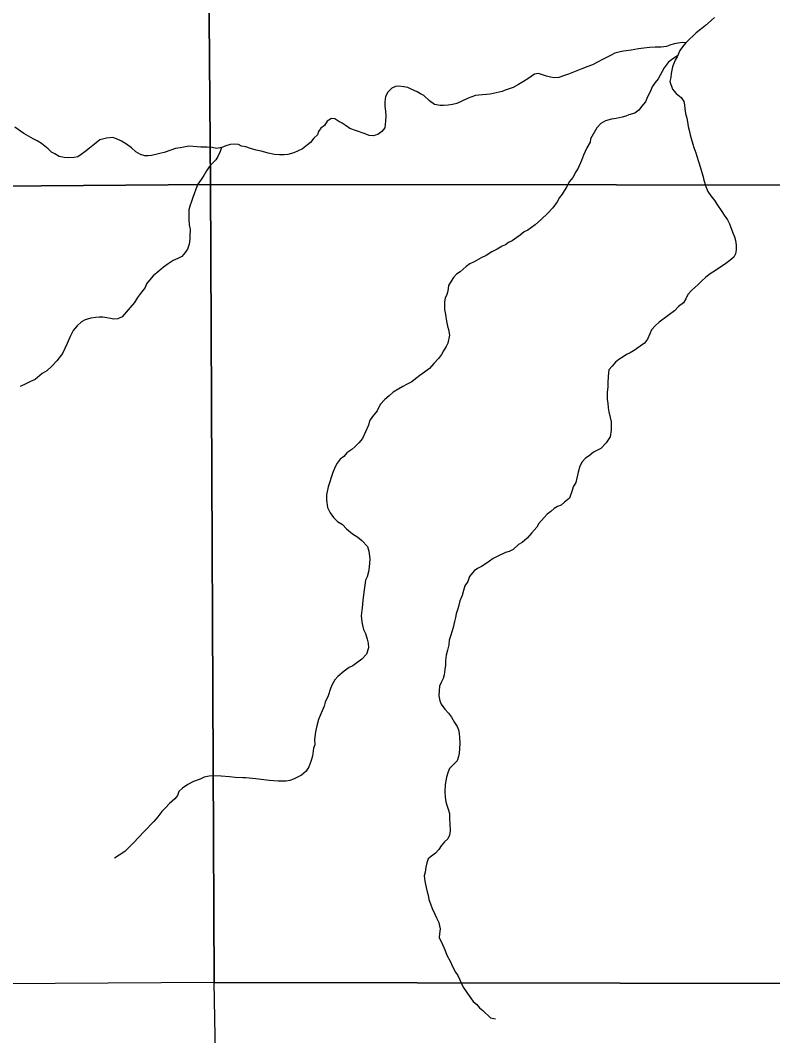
# Model space of a CAD drawing. Extents: x -21.1 to 50.3, y -4.9 to 22.1.
# Drawn here: x -18.553 to -17.599, y 19.541 to 20.829 of the extents above; entities that cross this region are included whole.
import ezdxf

# ---------------------------------------------------------------- set-up
doc = ezdxf.new("R2010")
doc.units = 0
doc.layers.add('GM_X_Minor_River', color=7, linetype='Continuous')
doc.layers.add('GM_X_Section', color=7, linetype='Continuous')

msp = doc.modelspace()

# ---------------------------------------------------------------- linework, layer by layer
at = {"layer": 'GM_X_Minor_River'}
for points in [[(-17.6728, 20.8325), (-17.6769, 20.8287), (-17.684, 20.8222), (-17.6904, 20.8172), (-17.6957, 20.813), (-17.6998, 20.8091), (-17.7043, 20.8049), (-17.7092, 20.7996), (-17.7133, 20.795), (-17.7167, 20.7904), (-17.72, 20.7824), (-17.7226, 20.7782), (-17.7241, 20.774), (-17.7259, 20.7698), (-17.7267, 20.7656), (-17.7274, 20.7611), (-17.7281, 20.7561), (-17.7292, 20.7512), (-17.726, 20.7414), (-17.721, 20.7357), (-17.7149, 20.7308), (-17.7115, 20.7259), (-17.7107, 20.7214), (-17.7102, 20.7165), (-17.7094, 20.7104), (-17.7078, 20.7047), (-17.707, 20.6998), (-17.7058, 20.6941), (-17.7043, 20.6877), (-17.7035, 20.6835), (-17.7023, 20.679), (-17.6999, 20.6718), (-17.6988, 20.6672), (-17.6964, 20.6608), (-17.6952, 20.6566), (-17.6929, 20.6498), (-17.6905, 20.6415), (-17.6886, 20.6355), (-17.687, 20.6302), (-17.6862, 20.626), (-17.6835, 20.6177), (-17.6811, 20.6116), (-17.6773, 20.606), (-17.6723, 20.5996), (-17.6696, 20.5954), (-17.6634, 20.5864), (-17.6604, 20.5815), (-17.6561, 20.5758), (-17.6534, 20.5705), (-17.6495, 20.5592), (-17.6472, 20.5539), (-17.646, 20.5493), (-17.6452, 20.5436), (-17.6451, 20.5376), (-17.6458, 20.5326), (-17.6481, 20.5284), (-17.653, 20.5242), (-17.6601, 20.5188), (-17.6646, 20.5158), (-17.6714, 20.5115), (-17.6782, 20.5069), (-17.6834, 20.5027), (-17.6891, 20.4977), (-17.6936, 20.4931), (-17.7015, 20.4862), (-17.7063, 20.4809), (-17.7089, 20.4755), (-17.7119, 20.4702), (-17.7183, 20.4656), (-17.7232, 20.4602), (-17.7314, 20.4541), (-17.7427, 20.4456), (-17.7472, 20.4414), (-17.7525, 20.4361), (-17.7547, 20.4311), (-17.7577, 20.4242), (-17.7614, 20.4193), (-17.7667, 20.4154), (-17.7731, 20.4108), (-17.7795, 20.407), (-17.784, 20.4047)], [(-17.7087, 20.8001), (-17.713, 20.8007), (-17.7187, 20.7999), (-17.7236, 20.799), (-17.7293, 20.7971), (-17.7334, 20.7955), (-17.7402, 20.7947), (-17.7478, 20.7947), (-17.755, 20.7942), (-17.7622, 20.7934), (-17.769, 20.7926), (-17.7781, 20.791), (-17.7879, 20.7894), (-17.7921, 20.7886), (-17.7989, 20.787), (-17.8038, 20.7847), (-17.8094, 20.7816), (-17.8136, 20.7793), (-17.8271, 20.7723), (-17.8332, 20.77), (-17.8407, 20.7673), (-17.8494, 20.7638), (-17.8536, 20.7622), (-17.8577, 20.7603), (-17.8641, 20.7583), (-17.8698, 20.7564), (-17.8759, 20.7559), (-17.8804, 20.7567), (-17.8857, 20.7581), (-17.8956, 20.7611), (-17.9009, 20.7603), (-17.9092, 20.7545), (-17.9148, 20.751), (-17.9212, 20.7472), (-17.928, 20.7437), (-17.9329, 20.7418), (-17.9378, 20.7402), (-17.942, 20.7386), (-17.9492, 20.7367), (-17.9571, 20.7351), (-17.9617, 20.7347), (-17.9666, 20.7342), (-17.9715, 20.7338), (-17.9757, 20.7334), (-17.9802, 20.7318), (-17.9847, 20.7299), (-17.993, 20.726), (-17.9991, 20.7233), (-18.0047, 20.7218), (-18.0104, 20.7209), (-18.0161, 20.7205), (-18.0206, 20.7208), (-18.0278, 20.7219), (-18.034, 20.7268), (-18.0412, 20.7332), (-18.0454, 20.7354), (-18.0496, 20.738), (-18.0565, 20.741), (-18.0614, 20.7436), (-18.0663, 20.7443), (-18.0728, 20.7454), (-18.077, 20.7446), (-18.0815, 20.7427), (-18.0867, 20.7377), (-18.0897, 20.732), (-18.0904, 20.7255), (-18.0907, 20.7198), (-18.0899, 20.7134), (-18.0895, 20.7073), (-18.0898, 20.7009), (-18.0901, 20.6967), (-18.0904, 20.6925), (-18.0942, 20.6875), (-18.0995, 20.6837), (-18.1055, 20.6821), (-18.1104, 20.6825), (-18.1154, 20.6847), (-18.1279, 20.6891), (-18.1348, 20.6917), (-18.1397, 20.6947), (-18.1447, 20.6981), (-18.1489, 20.7003), (-18.1538, 20.7037), (-18.158, 20.704), (-18.1637, 20.701), (-18.167, 20.6952), (-18.1719, 20.6918), (-18.1745, 20.6876), (-18.176, 20.6834), (-18.1805, 20.6792), (-18.1846, 20.6738), (-18.1888, 20.6708), (-18.1951, 20.6658), (-18.2004, 20.6631), (-18.2061, 20.6607), (-18.2136, 20.6584), (-18.2182, 20.658), (-18.2239, 20.6579), (-18.2303, 20.6586), (-18.2383, 20.6601), (-18.2425, 20.6615)], [(-17.7195, 20.7835), (-17.7268, 20.7789), (-17.7313, 20.7751), (-17.7362, 20.7686), (-17.7388, 20.764), (-17.744, 20.7545), (-17.7477, 20.7499), (-17.7515, 20.7445), (-17.7537, 20.7388), (-17.7574, 20.7316), (-17.76, 20.7255), (-17.7652, 20.7194), (-17.7686, 20.7148), (-17.7735, 20.711), (-17.781, 20.709), (-17.7852, 20.707), (-17.7897, 20.7059), (-17.7973, 20.7043), (-17.8033, 20.7035), (-17.8109, 20.7011), (-17.8169, 20.698), (-17.8218, 20.6923), (-17.83, 20.6782), (-17.8303, 20.674), (-17.8344, 20.6668), (-17.8385, 20.6576), (-17.8411, 20.6508), (-17.8455, 20.6412), (-17.8485, 20.6367), (-17.8522, 20.6294), (-17.8563, 20.6241), (-17.8597, 20.618), (-17.8656, 20.608), (-17.869, 20.6038), (-17.872, 20.5985), (-17.8776, 20.5909), (-17.8843, 20.5836), (-17.8918, 20.5763), (-17.9001, 20.5694), (-17.9091, 20.5625), (-17.9137, 20.5602), (-17.9189, 20.556), (-17.9234, 20.5533), (-17.9291, 20.549), (-17.9336, 20.5467), (-17.9377, 20.544), (-17.9419, 20.5421), (-17.9483, 20.5382), (-17.9551, 20.5351), (-17.9622, 20.5305), (-17.9686, 20.5274), (-17.9773, 20.5224), (-17.9826, 20.5197), (-17.9875, 20.5163), (-17.995, 20.5097), (-17.9999, 20.5067), (-18.0036, 20.5025), (-18.0066, 20.4979), (-18.01, 20.4925), (-18.0107, 20.4853), (-18.0121, 20.4807), (-18.014, 20.4762), (-18.0151, 20.4716), (-18.015, 20.4618), (-18.0138, 20.4557), (-18.0125, 20.447), (-18.011, 20.4405), (-18.0098, 20.4364), (-18.0086, 20.4292), (-18.0107, 20.4193), (-18.013, 20.4147), (-18.0163, 20.4094), (-18.0189, 20.4048), (-18.0227, 20.3998), (-18.0283, 20.3933), (-18.0339, 20.3872), (-18.0403, 20.3822), (-18.0463, 20.378), (-18.0516, 20.3741), (-18.0565, 20.3699), (-18.0629, 20.3668), (-18.0678, 20.3641), (-18.0727, 20.3611), (-18.0802, 20.3568), (-18.0851, 20.3522), (-18.0904, 20.3476), (-18.0964, 20.3415), (-18.1004, 20.3331), (-18.1064, 20.3262), (-18.1098, 20.3205), (-18.1112, 20.3152), (-18.1149, 20.3068), (-18.119, 20.298), (-18.1235, 20.2927), (-18.1284, 20.2877), (-18.1325, 20.2842), (-18.1389, 20.28), (-18.1427, 20.2754), (-18.1472, 20.272), (-18.1509, 20.267), (-18.1535, 20.2624)], [(-18.2425, 20.6615), (-18.2474, 20.6626), (-18.2539, 20.6641), (-18.2607, 20.6663), (-18.2668, 20.6681), (-18.2721, 20.6692), (-18.2763, 20.6711), (-18.2812, 20.6718), (-18.2865, 20.6714), (-18.2922, 20.6694), (-18.2971, 20.6675), (-18.3039, 20.6663), (-18.3096, 20.6674), (-18.3157, 20.6677), (-18.324, 20.668), (-18.3286, 20.6683), (-18.3392, 20.669), (-18.3452, 20.6678), (-18.3501, 20.667), (-18.3558, 20.6662), (-18.3619, 20.6642), (-18.3702, 20.6611), (-18.3743, 20.66), (-18.3811, 20.6584), (-18.3864, 20.6572), (-18.3906, 20.6568), (-18.3948, 20.6567), (-18.4005, 20.6586), (-18.4062, 20.6619), (-18.4119, 20.6668), (-18.418, 20.6717), (-18.4245, 20.6754), (-18.4306, 20.6784), (-18.4355, 20.6799), (-18.4435, 20.6794), (-18.4518, 20.6771), (-18.4586, 20.6717), (-18.465, 20.6667), (-18.471, 20.6621), (-18.4755, 20.6583), (-18.48, 20.6556), (-18.4845, 20.6548), (-18.4914, 20.6543), (-18.497, 20.6547), (-18.5035, 20.6561), (-18.5088, 20.6595), (-18.513, 20.6614), (-18.5176, 20.6655), (-18.5218, 20.6689), (-18.526, 20.6726), (-18.5314, 20.676), (-18.5363, 20.6782), (-18.5424, 20.6816), (-18.5481, 20.6853), (-18.5596, 20.6932)], [(-18.2977, 20.6674), (-18.2993, 20.6622), (-18.3023, 20.6561), (-18.3049, 20.6519), (-18.3094, 20.6473), (-18.3131, 20.6427), (-18.3165, 20.6377), (-18.3202, 20.632), (-18.3236, 20.6267), (-18.3277, 20.6209), (-18.3303, 20.6144), (-18.3321, 20.6084), (-18.334, 20.6038), (-18.3358, 20.5988), (-18.338, 20.5931), (-18.3391, 20.5882), (-18.339, 20.5764), (-18.3385, 20.5692), (-18.3373, 20.5635), (-18.3376, 20.5552), (-18.338, 20.551), (-18.3387, 20.5446), (-18.3409, 20.5385), (-18.3435, 20.5343), (-18.348, 20.5293), (-18.3529, 20.5266), (-18.3589, 20.5239), (-18.3653, 20.5197), (-18.3713, 20.5154), (-18.377, 20.5104), (-18.3841, 20.5047), (-18.389, 20.4989), (-18.3927, 20.4944), (-18.3946, 20.4898), (-18.4002, 20.4822), (-18.4043, 20.4772), (-18.408, 20.4707), (-18.4133, 20.4642), (-18.4237, 20.4527), (-18.429, 20.45), (-18.4343, 20.4496), (-18.4385, 20.4503), (-18.4431, 20.4514), (-18.448, 20.4521), (-18.4529, 20.4521), (-18.4571, 20.4517), (-18.4631, 20.4508), (-18.4707, 20.4489), (-18.4752, 20.4462), (-18.4808, 20.4412), (-18.4857, 20.4351), (-18.4894, 20.4278), (-18.4935, 20.4187), (-18.4994, 20.4061), (-18.5065, 20.3966), (-18.5133, 20.3897), (-18.5193, 20.3839), (-18.5249, 20.3808), (-18.534, 20.3732), (-18.5396, 20.3705), (-18.5457, 20.3674), (-18.5528, 20.3643)], [(-17.784, 20.4047), (-17.7885, 20.4016), (-17.7938, 20.3985), (-17.7983, 20.395), (-17.8024, 20.3901), (-17.8065, 20.3855), (-17.8069, 20.3813), (-17.8072, 20.3767), (-17.8079, 20.3688), (-17.8078, 20.3638), (-17.8085, 20.3566), (-17.8085, 20.3525), (-17.8088, 20.3475), (-17.808, 20.343), (-17.8072, 20.3373), (-17.8064, 20.332), (-17.8048, 20.3248), (-17.8036, 20.3195), (-17.8035, 20.3089), (-17.8049, 20.3005), (-17.8098, 20.2929), (-17.8169, 20.2856), (-17.8259, 20.281), (-17.8316, 20.2764), (-17.8361, 20.2733), (-17.8402, 20.2687), (-17.8432, 20.263), (-17.8454, 20.2554), (-17.8483, 20.2424), (-17.8516, 20.2367), (-17.8531, 20.2321), (-17.8564, 20.2226), (-17.8628, 20.2173), (-17.8669, 20.2138), (-17.8715, 20.2119), (-17.876, 20.2092), (-17.8801, 20.2057), (-17.8846, 20.2023), (-17.8884, 20.1981), (-17.8955, 20.1904), (-17.8977, 20.1858), (-17.9048, 20.1782), (-17.9101, 20.1717), (-17.9165, 20.1663), (-17.921, 20.1636), (-17.9278, 20.1575), (-17.933, 20.1548), (-17.9376, 20.1536), (-17.9474, 20.149), (-17.953, 20.1459), (-17.9579, 20.1424), (-17.9632, 20.1389), (-17.9681, 20.1359), (-17.973, 20.1332), (-17.9771, 20.1305), (-17.9831, 20.1232), (-17.9853, 20.1167), (-17.989, 20.1114), (-17.9909, 20.1053), (-17.9927, 20.0988), (-17.9953, 20.0924), (-17.9971, 20.0851), (-17.9986, 20.0806), (-18.0001, 20.0756), (-18.0011, 20.0711), (-18.0022, 20.0661), (-18.004, 20.0585), (-18.0051, 20.0543), (-18.0073, 20.0475), (-18.0088, 20.0425), (-18.0095, 20.0365), (-18.011, 20.0296), (-18.0128, 20.0235), (-18.0135, 20.0167), (-18.0138, 20.0106), (-18.0145, 20.0049), (-18.0152, 19.9985), (-18.0167, 19.9935), (-18.0193, 19.9886), (-18.0211, 19.984), (-18.0218, 19.9779), (-18.0221, 19.9718), (-18.0209, 19.9654), (-18.019, 19.9612), (-18.0144, 19.9548), (-18.0098, 19.9496), (-18.0059, 19.9447), (-18.0021, 19.9379), (-17.999, 19.9326), (-17.997, 19.9284), (-17.9962, 19.9239), (-17.9958, 19.919), (-17.9954, 19.9117), (-17.996, 19.9045), (-17.9964, 19.8988), (-17.9971, 19.8947), (-17.9989, 19.8893), (-18.0087, 19.8794), (-18.0101, 19.8752), (-18.0124, 19.8687), (-18.0142, 19.8592)], [(-18.1535, 20.2624), (-18.1565, 20.2552), (-18.1624, 20.2369), (-18.1645, 20.2267), (-18.1645, 20.2198), (-18.1632, 20.2107), (-18.1598, 20.2039), (-18.1555, 20.1979), (-18.1505, 20.193), (-18.1444, 20.1889), (-18.1391, 20.1836), (-18.1314, 20.1773), (-18.125, 20.1728), (-18.1196, 20.1686), (-18.1127, 20.1611), (-18.1108, 20.1551), (-18.1095, 20.1456), (-18.1105, 20.1349), (-18.1112, 20.1289), (-18.1131, 20.1228), (-18.1149, 20.1186), (-18.116, 20.1121), (-18.117, 20.1034), (-18.1185, 20.0928), (-18.1195, 20.0833), (-18.1205, 20.0734), (-18.1197, 20.0654), (-18.1189, 20.0613), (-18.1177, 20.056), (-18.115, 20.0507), (-18.113, 20.0435), (-18.1115, 20.0386), (-18.1114, 20.0325), (-18.114, 20.0245), (-18.1196, 20.0184), (-18.126, 20.0134), (-18.1313, 20.0099), (-18.1358, 20.0076), (-18.1422, 20.003), (-18.1501, 19.9961), (-18.1538, 19.9919), (-18.1575, 19.9862), (-18.1594, 19.9808), (-18.1623, 19.9717), (-18.166, 19.9637), (-18.1675, 19.9588), (-18.1727, 19.9466), (-18.1745, 19.9416), (-18.1767, 19.9336), (-18.1785, 19.926), (-18.1796, 19.9165), (-18.1795, 19.9097), (-18.181, 19.9051), (-18.1824, 19.8953), (-18.1842, 19.8884), (-18.1868, 19.8815), (-18.1905, 19.8762), (-18.1962, 19.8712), (-18.2003, 19.8689), (-18.2063, 19.8658), (-18.2109, 19.8643), (-18.2158, 19.8635), (-18.2215, 19.8634), (-18.226, 19.8634), (-18.2313, 19.8637), (-18.2374, 19.8644), (-18.2473, 19.8654), (-18.2541, 19.8665), (-18.2666, 19.8675), (-18.2708, 19.8675), (-18.2803, 19.8682), (-18.2875, 19.8689), (-18.2981, 19.8699), (-18.3076, 19.8702), (-18.3132, 19.8698), (-18.3197, 19.8686), (-18.3246, 19.8659), (-18.3333, 19.8631), (-18.3404, 19.8593), (-18.3472, 19.8547), (-18.3517, 19.8505), (-18.3535, 19.8451), (-18.3569, 19.8409), (-18.3637, 19.8352), (-18.3685, 19.8298), (-18.3734, 19.8248), (-18.3783, 19.8183), (-18.3835, 19.8122), (-18.3966, 19.7988), (-18.4026, 19.7923), (-18.4094, 19.7854), (-18.415, 19.7793), (-18.4203, 19.7743), (-18.4274, 19.7697), (-18.4331, 19.7659)], [(-18.0142, 19.8592), (-18.0144, 19.8497), (-18.014, 19.8433), (-18.0132, 19.8372), (-18.012, 19.833), (-18.0101, 19.8281), (-18.0085, 19.8225), (-18.0084, 19.8149), (-18.008, 19.8096), (-18.0079, 19.8005), (-18.0086, 19.7951), (-18.0108, 19.7902), (-18.0149, 19.7863), (-18.0191, 19.7814), (-18.022, 19.7768), (-18.0262, 19.7722), (-18.0314, 19.7684), (-18.0356, 19.7649), (-18.0374, 19.76), (-18.0385, 19.7543), (-18.0396, 19.7478), (-18.0406, 19.7432), (-18.0398, 19.7364), (-18.0382, 19.7285), (-18.0367, 19.7232), (-18.0355, 19.719), (-18.0347, 19.7133), (-18.0327, 19.708), (-18.0304, 19.702), (-18.0273, 19.6948), (-18.0249, 19.6899), (-18.0219, 19.6842), (-18.0211, 19.68), (-18.0206, 19.6759), (-18.0213, 19.6698), (-18.0217, 19.6652), (-18.0174, 19.6562), (-18.0155, 19.6516), (-18.0116, 19.6418), (-18.0077, 19.635), (-18.0046, 19.6282), (-18.0008, 19.621), (-17.9981, 19.6169), (-17.9954, 19.6112), (-17.9911, 19.6022), (-17.9884, 19.598), (-17.9857, 19.5939), (-17.9815, 19.5882), (-17.9784, 19.5841), (-17.9738, 19.5799), (-17.9707, 19.5758), (-17.9662, 19.5724), (-17.9566, 19.563), (-17.9501, 19.5619)]]:
    msp.add_lwpolyline(points, dxfattribs=at)
at = {"layer": 'GM_X_Section'}
for points in [[(-17.2882, 21.6307), (-17.2821, 20.6195), (-18.3115, 20.6204), (-18.3198, 21.6255), (-18.2664, 21.6252)], [(-19.2784, 21.6225), (-18.3198, 21.6255), (-18.3115, 20.6204), (-19.3314, 20.6124), (-19.3519, 21.6226)], [(-18.3115, 20.6204), (-18.3069, 19.6078), (-19.3154, 19.6017), (-19.3314, 20.6124)], [(-18.3115, 20.6204), (-17.2821, 20.6195), (-17.2775, 19.6061), (-18.3069, 19.6078)], [(-18.3069, 19.6078), (-17.2775, 19.6061), (-17.2665, 18.6007), (-17.9021, 18.5987), (-18.2884, 18.6081)]]:
    msp.add_lwpolyline(points, close=True, dxfattribs=at)

doc.saveas('drawing.dxf')
